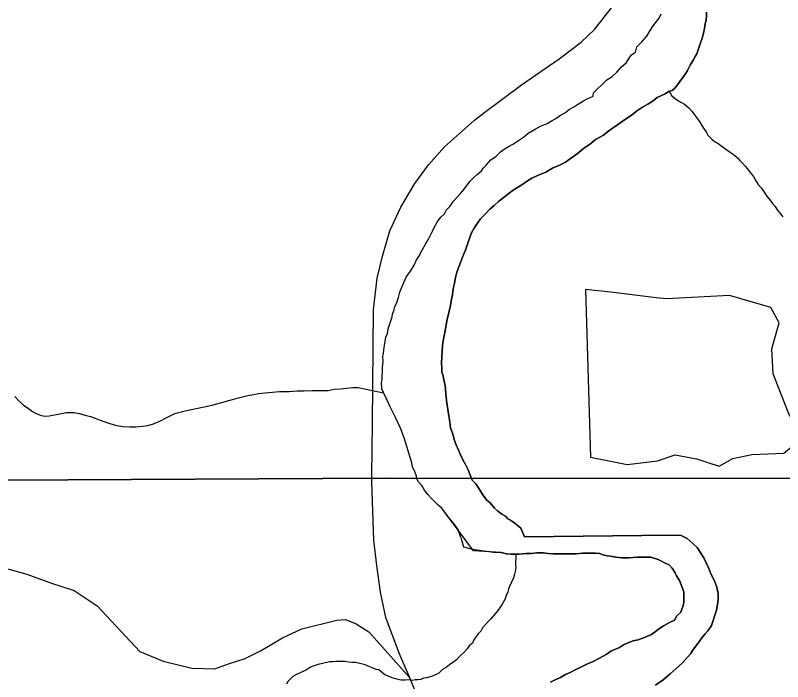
# Model space of a CAD drawing. Extents: x 2010165 to 2382125, y 1060529 to 1407316.
# Drawn here: x 2267499 to 2270371, y 1276383 to 1278877 of the extents above; entities that cross this region are included whole.
import ezdxf

# ---------------------------------------------------------------- set-up
doc = ezdxf.new("R2010")
doc.units = 0
for name, color, linetype in [('GM_X_City_Street', 7, 'Continuous'), ('GM_X_Corporation', 7, 'Continuous'), ('GM_X_Major_River', 7, 'Continuous'), ('GM_X_Minor_Lake', 7, 'Continuous'), ('GM_X_Minor_River', 7, 'Continuous')]:
    doc.layers.add(name, color=color, linetype=linetype)

msp = doc.modelspace()

# ---------------------------------------------------------------- linework, layer by layer
at = {"layer": 'GM_X_City_Street'}
for points in [[(2269251.9, 1278510.6), (2269393.9, 1278616.5), (2269534.7, 1278714), (2269616.6, 1278777.1), (2269668.6, 1278825.1), (2269739.1, 1278916.1)], [(2268833.4, 1277154.8), (2268835.7, 1277350.2), (2268839.7, 1277775.4), (2268852.8, 1277893.9), (2268872.6, 1277975.5), (2268900.2, 1278070.3), (2268942.3, 1278159.8), (2268993.7, 1278248), (2269045, 1278317.8), (2269105.6, 1278384.9), (2269217.4, 1278484.9), (2269251.9, 1278510.6)], [(2269043.9, 1276229.1), (2268976.1, 1276398.2), (2268935.8, 1276490.6), (2268885.7, 1276623.6), (2268866, 1276718.3), (2268851.5, 1276818.4), (2268841, 1276913.2), (2268833.1, 1277130.4), (2268833.4, 1277154.8)], [(2266298.1, 1277126.3), (2266449.4, 1277103.6), (2266861.8, 1276950.3), (2267008.1, 1276925.4), (2267248.7, 1276867.2), (2267541.7, 1276785.3), (2267634, 1276752), (2267718.8, 1276724.7), (2267722.9, 1276722), (2267785.9, 1276679.8)], [(2267785.9, 1276679.8), (2267804.8, 1276667.1), (2267964.3, 1276495.9), (2268052.6, 1276460.5), (2268158.9, 1276433.3), (2268245, 1276432), (2268296.9, 1276450.5), (2268358.6, 1276470.5), (2268418.6, 1276499.5), (2268498.7, 1276547.3), (2268571.8, 1276580.8), (2268702.7, 1276613.7), (2268734.3, 1276616.1), (2268774.2, 1276600.2), (2268821.6, 1276570.2), (2268976.1, 1276398.2)]]:
    msp.add_lwpolyline(points, dxfattribs=at)
at = {"layer": 'GM_X_Corporation'}
for points in [[(2272339.7, 1292585.1), (2272399.6, 1287214), (2272465.1, 1277133), (2271441.2, 1277143.9), (2271239.1, 1277143.6), (2268888.7, 1277145.1), (2266261.6, 1277131.8), (2265522.4, 1277136.5), (2259430, 1277100.4), (2259371.5, 1280038), (2259324.8, 1282059.4), (2261070.7, 1282091.1), (2260980.7, 1284168.5), (2261081.1, 1288847.5), (2261313.1, 1288852.1), (2261789.2, 1288851.4), (2262629.3, 1288858.9), (2262610.3, 1291027.4)], [(2259450.2, 1275250.9), (2259426.2, 1276420), (2259430, 1277100.4), (2265522.4, 1277136.5), (2266261.6, 1277131.8), (2268888.7, 1277145.1), (2271239.1, 1277143.6), (2271441.2, 1277143.9), (2272465.1, 1277133), (2272465.9, 1277009.5), (2272470.9, 1276545.7), (2272633.4, 1276386.2), (2272671.5, 1276357.8)]]:
    msp.add_lwpolyline(points, dxfattribs=at)
at = {"layer": 'GM_X_Major_River'}
for points in [[(2269989.3, 1278632.7), (2270005.1, 1278654.9), (2270014.9, 1278671.1), (2270024.7, 1278691.2), (2270036.6, 1278709.4), (2270044.4, 1278723.6), (2270050.3, 1278733.6), (2270063.9, 1278773.9), (2270069.7, 1278792), (2270075.5, 1278810.1), (2270079.3, 1278828.2), (2270081.1, 1278846.3), (2270085, 1278858.4), (2270086.8, 1278876.4), (2270086.6, 1278888.5)], [(2270086.6, 1278888.5), (2270086.8, 1278876.4), (2270085, 1278858.4), (2270081.1, 1278846.3), (2270079.3, 1278828.2), (2270075.5, 1278810.1), (2270069.7, 1278792), (2270063.9, 1278773.9), (2270050.3, 1278733.6), (2270044.4, 1278723.6), (2270036.6, 1278709.4), (2270024.7, 1278691.2), (2270014.9, 1278671.1), (2270005.1, 1278654.9), (2269989.3, 1278632.7)], [(2269679.1, 1278603.3), (2269693, 1278615.4), (2269702.9, 1278625.6), (2269712.8, 1278635.7), (2269732.7, 1278648), (2269750.6, 1278664.2), (2269768.4, 1278684.5), (2269786.2, 1278700.7), (2269796.1, 1278716.8), (2269805.9, 1278729), (2269819.8, 1278739.2), (2269825.6, 1278759.3), (2269845.4, 1278779.6), (2269863.3, 1278799.8), (2269875.1, 1278820), (2269886.9, 1278838.2), (2269898.7, 1278854.3), (2269908.6, 1278866.5), (2269916.4, 1278882.6)], [(2269679.1, 1278603.3), (2269693, 1278615.4), (2269702.9, 1278625.6), (2269712.8, 1278635.7), (2269732.7, 1278648), (2269750.6, 1278664.2), (2269768.4, 1278684.5), (2269786.2, 1278700.7), (2269796.1, 1278716.8), (2269805.9, 1278729), (2269819.8, 1278739.2), (2269825.6, 1278759.3), (2269845.4, 1278779.6), (2269863.3, 1278799.8), (2269875.1, 1278820), (2269886.9, 1278838.2), (2269898.7, 1278854.3), (2269908.6, 1278866.5), (2269916.4, 1278882.6)], [(2269404.5, 1276925.7), (2269390.9, 1276957.6), (2269376.8, 1276969.4), (2269364.6, 1276979.3), (2269352.5, 1276987.2), (2269342.5, 1276993.1), (2269334.3, 1277003.1), (2269320.2, 1277010.9), (2269304.1, 1277022.8), (2269291.9, 1277032.7), (2269275.7, 1277052.6), (2269263.5, 1277062.5), (2269251.3, 1277078.4), (2269243.2, 1277092.3), (2269233, 1277108.3), (2269222.8, 1277124.2), (2269208.6, 1277138.1), (2269194.2, 1277176), (2269183.9, 1277196), (2269173.7, 1277213.9), (2269165.5, 1277231.9), (2269157.3, 1277249.9), (2269149, 1277269.8), (2269142.8, 1277285.8), (2269136.6, 1277309.8), (2269128.3, 1277333.8), (2269124, 1277363.8), (2269119.6, 1277393.8), (2269113.1, 1277435.9), (2269110.8, 1277461.9), (2269108.6, 1277480), (2269106.4, 1277498), (2269102.3, 1277512), (2269100.1, 1277528), (2269095.9, 1277542), (2269095.8, 1277556.1), (2269093.5, 1277576.1), (2269095.3, 1277598.2), (2269097, 1277624.2), (2269098.7, 1277652.3), (2269104.4, 1277678.5), (2269106.3, 1277688.5), (2269110, 1277712.6), (2269115.8, 1277738.8), (2269121.5, 1277764.9), (2269127.2, 1277791.1), (2269130.9, 1277815.2), (2269134.8, 1277831.2), (2269136.6, 1277843.3), (2269138.5, 1277859.4), (2269142.3, 1277875.4), (2269146.1, 1277895.5), (2269151.9, 1277915.7), (2269161.6, 1277941.8), (2269173.3, 1277972.1), (2269185, 1278002.3), (2269194.6, 1278032.4), (2269206.3, 1278062.7), (2269216.1, 1278080.8), (2269222, 1278090.9), (2269231.9, 1278103.1), (2269239.8, 1278115.2), (2269259.6, 1278135.4), (2269275.4, 1278151.6), (2269291.3, 1278165.9), (2269307.2, 1278180.1), (2269358.8, 1278220.8), (2269372.8, 1278228.9), (2269384.7, 1278237.1), (2269398.6, 1278245.2), (2269412.5, 1278255.4), (2269432.4, 1278267.7), (2269460.3, 1278280), (2269484.3, 1278290.3), (2269510.1, 1278304.6), (2269536.1, 1278316.9), (2269558, 1278327.2), (2269571.9, 1278337.4), (2269589.8, 1278349.6), (2269607.7, 1278363.8), (2269627.5, 1278380.1), (2269651.4, 1278396.4), (2269671.2, 1278412.6), (2269701.1, 1278429), (2269715, 1278441.2), (2269732.9, 1278453.4), (2269752.8, 1278467.7), (2269778.6, 1278486), (2269804.5, 1278502.3), (2269824.3, 1278518.6), (2269846.2, 1278532.9), (2269866.1, 1278545.1), (2269886, 1278557.4), (2269901.9, 1278569.6), (2269917.8, 1278577.8), (2269931.8, 1278583.9), (2269943.7, 1278592.1), (2269957.7, 1278596.3), (2269967.6, 1278604.4), (2269981.4, 1278622.6), (2269989.3, 1278632.7)], [(2269989.3, 1278632.7), (2269981.4, 1278622.6), (2269967.6, 1278604.4), (2269957.7, 1278596.3), (2269943.7, 1278592.1), (2269931.8, 1278583.9), (2269917.8, 1278577.8), (2269901.9, 1278569.6), (2269886, 1278557.4), (2269866.1, 1278545.1), (2269846.2, 1278532.9), (2269824.3, 1278518.6), (2269804.5, 1278502.3), (2269778.6, 1278486), (2269752.8, 1278467.7), (2269732.9, 1278453.4), (2269715, 1278441.2), (2269701.1, 1278429), (2269671.2, 1278412.6), (2269651.4, 1278396.4), (2269627.5, 1278380.1), (2269607.7, 1278363.8), (2269589.8, 1278349.6), (2269571.9, 1278337.4), (2269558, 1278327.2), (2269536.1, 1278316.9), (2269510.1, 1278304.6), (2269484.3, 1278290.3), (2269460.3, 1278280), (2269432.4, 1278267.7), (2269412.5, 1278255.4), (2269398.6, 1278245.2), (2269384.7, 1278237.1), (2269372.8, 1278228.9), (2269358.8, 1278220.8), (2269307.2, 1278180.1), (2269291.3, 1278165.9), (2269275.4, 1278151.6), (2269259.6, 1278135.4), (2269239.8, 1278115.2), (2269231.9, 1278103.1), (2269222, 1278090.9), (2269216.1, 1278080.8), (2269206.3, 1278062.7), (2269194.6, 1278032.4), (2269185, 1278002.3), (2269173.3, 1277972.1), (2269161.6, 1277941.8), (2269151.9, 1277915.7), (2269146.1, 1277895.5), (2269142.3, 1277875.4), (2269138.5, 1277859.4), (2269136.6, 1277843.3), (2269134.8, 1277831.2), (2269130.9, 1277815.2), (2269127.2, 1277791.1), (2269121.5, 1277764.9), (2269115.8, 1277738.8), (2269110, 1277712.6), (2269106.3, 1277688.5), (2269104.4, 1277678.5), (2269098.7, 1277652.3), (2269097, 1277624.2), (2269095.3, 1277598.2), (2269093.5, 1277576.1), (2269095.8, 1277556.1), (2269095.9, 1277542), (2269100.1, 1277528), (2269102.3, 1277512), (2269106.4, 1277498), (2269108.6, 1277480), (2269110.8, 1277461.9), (2269113.1, 1277435.9), (2269119.6, 1277393.8), (2269124, 1277363.8), (2269128.3, 1277333.8), (2269136.6, 1277309.8), (2269142.8, 1277285.8), (2269149, 1277269.8), (2269157.3, 1277249.9), (2269165.5, 1277231.9), (2269173.7, 1277213.9), (2269183.9, 1277196), (2269194.2, 1277176), (2269208.6, 1277138.1), (2269222.8, 1277124.2), (2269233, 1277108.3), (2269243.2, 1277092.3), (2269251.3, 1277078.4), (2269263.5, 1277062.5), (2269275.7, 1277052.6), (2269291.9, 1277032.7), (2269304.1, 1277022.8), (2269320.2, 1277010.9), (2269334.3, 1277003.1), (2269342.5, 1276993.1), (2269352.5, 1276987.2), (2269364.6, 1276979.3), (2269376.8, 1276969.4), (2269390.9, 1276957.6), (2269404.5, 1276925.7)], [(2269166.7, 1276922.9), (2269156.6, 1276953), (2269146.4, 1276966.9), (2269136.2, 1276980.9), (2269122, 1276996.8), (2269095.6, 1277032.6), (2269081.4, 1277044.5), (2269071.3, 1277054.4), (2269057.1, 1277068.3), (2269042.9, 1277084.2), (2269030.7, 1277100.1), (2269020.5, 1277118), (2269008.3, 1277131.9), (2269002.2, 1277141.9), (2269000.1, 1277151.9), (2268993.9, 1277169.9), (2268985.7, 1277185.8), (2268983.5, 1277201.8), (2268954.4, 1277295.8), (2268940, 1277331.7), (2268921.5, 1277371.7), (2268903.1, 1277409.6), (2268888.7, 1277441.5), (2268876.4, 1277465.4), (2268870.2, 1277479.4), (2268870, 1277503.5), (2268871.8, 1277513.5), (2268871.7, 1277527.6), (2268873.5, 1277541.6), (2268873.3, 1277559.7), (2268875.1, 1277581.7), (2268874.9, 1277601.8), (2268876.8, 1277611.8), (2268878.6, 1277625.9), (2268882.3, 1277650), (2268886.1, 1277672.1), (2268892, 1277686.2), (2268893.8, 1277704.3), (2268901.5, 1277726.4), (2268909.3, 1277748.6), (2268911.2, 1277758.6), (2268915.1, 1277770.7), (2268918.9, 1277786.8), (2268926.7, 1277802.9), (2268932.5, 1277821), (2268938.3, 1277841.1), (2268946.1, 1277859.3), (2268961.7, 1277897.6), (2268977.5, 1277919.8), (2268991.3, 1277942), (2269001.1, 1277962.2), (2269009, 1277974.3), (2269022.7, 1278000.5), (2269034.5, 1278020.7), (2269044.3, 1278036.8), (2269054.1, 1278057), (2269060, 1278069.1), (2269065.9, 1278081.2), (2269077.6, 1278103.4), (2269091.5, 1278121.6), (2269105.3, 1278133.8), (2269113.2, 1278149.9), (2269125.1, 1278162.1), (2269138.9, 1278182.3), (2269152.7, 1278196.4), (2269164.6, 1278210.6), (2269174.5, 1278220.8), (2269186.3, 1278236.9), (2269200.2, 1278255.1), (2269216, 1278271.3), (2269227.9, 1278281.5), (2269243.8, 1278295.7), (2269249.7, 1278305.8), (2269261.6, 1278316), (2269279.4, 1278336.2), (2269299.3, 1278350.5), (2269315.1, 1278366.7), (2269333, 1278378.9), (2269347, 1278387.1), (2269360.9, 1278395.3), (2269374.8, 1278403.4), (2269386.7, 1278411.6), (2269400.7, 1278421.8), (2269418.5, 1278436), (2269442.4, 1278450.3), (2269464.3, 1278462.6), (2269490.2, 1278472.9), (2269508.2, 1278483.1), (2269522.1, 1278491.3), (2269540, 1278503.5), (2269557.9, 1278513.7), (2269573.8, 1278525.9), (2269591.7, 1278536.1), (2269607.6, 1278546.3), (2269625.5, 1278556.6), (2269639.5, 1278564.7), (2269661.4, 1278575), (2269663.3, 1278587.1), (2269679.1, 1278603.3)], [(2269213.4, 1276873), (2269095.6, 1277032.6), (2269081.4, 1277044.5), (2269071.3, 1277054.4), (2269057.1, 1277068.3), (2269042.9, 1277084.2), (2269030.7, 1277100.1), (2269020.5, 1277118), (2269008.3, 1277131.9), (2269002.2, 1277141.9), (2269000.1, 1277151.9), (2268993.9, 1277169.9), (2268985.7, 1277185.8), (2268983.5, 1277201.8), (2268954.4, 1277295.8), (2268940, 1277331.7), (2268921.5, 1277371.7), (2268903.1, 1277409.6), (2268888.7, 1277441.5), (2268876.4, 1277465.4), (2268870.2, 1277479.4), (2268870, 1277503.5), (2268871.8, 1277513.5), (2268871.7, 1277527.6), (2268873.5, 1277541.6), (2268873.3, 1277559.7), (2268875.1, 1277581.7), (2268874.9, 1277601.8), (2268876.8, 1277611.8), (2268878.6, 1277625.9), (2268882.3, 1277650), (2268886.1, 1277672.1), (2268892, 1277686.2), (2268893.8, 1277704.3), (2268901.5, 1277726.4), (2268909.3, 1277748.6), (2268911.2, 1277758.6), (2268915.1, 1277770.7), (2268918.9, 1277786.8), (2268926.7, 1277802.9), (2268932.5, 1277821), (2268938.3, 1277841.1), (2268946.1, 1277859.3), (2268961.7, 1277897.6), (2268977.5, 1277919.8), (2268991.3, 1277942), (2269001.1, 1277962.2), (2269009, 1277974.3), (2269022.7, 1278000.5), (2269034.5, 1278020.7), (2269044.3, 1278036.8), (2269054.1, 1278057), (2269060, 1278069.1), (2269065.9, 1278081.2), (2269077.6, 1278103.4), (2269091.5, 1278121.6), (2269105.3, 1278133.8), (2269113.2, 1278149.9), (2269125.1, 1278162.1), (2269138.9, 1278182.3), (2269152.7, 1278196.4), (2269164.6, 1278210.6), (2269174.5, 1278220.8), (2269186.3, 1278236.9), (2269200.2, 1278255.1), (2269216, 1278271.3), (2269227.9, 1278281.5), (2269243.8, 1278295.7), (2269249.7, 1278305.8), (2269261.6, 1278316), (2269279.4, 1278336.2), (2269299.3, 1278350.5), (2269315.1, 1278366.7), (2269333, 1278378.9), (2269347, 1278387.1), (2269360.9, 1278395.3), (2269374.8, 1278403.4), (2269386.7, 1278411.6), (2269400.7, 1278421.8), (2269418.5, 1278436), (2269442.4, 1278450.3), (2269464.3, 1278462.6), (2269490.2, 1278472.9), (2269508.2, 1278483.1), (2269522.1, 1278491.3), (2269540, 1278503.5), (2269557.9, 1278513.7), (2269573.8, 1278525.9), (2269591.7, 1278536.1), (2269607.6, 1278546.3), (2269625.5, 1278556.6), (2269639.5, 1278564.7), (2269661.4, 1278575), (2269663.3, 1278587.1), (2269679.1, 1278603.3)], [(2269166.2, 1276922.9), (2269176.3, 1276887.4), (2269210.5, 1276879.6), (2269288.9, 1276868.1), (2269317, 1276866.2), (2269337.2, 1276862.3), (2269355.2, 1276860.5), (2269385.4, 1276860.7), (2269409.4, 1276862.8), (2269429.5, 1276863), (2269451.6, 1276865.1), (2269475.7, 1276865.3), (2269493.8, 1276863.4), (2269511.9, 1276861.5), (2269527.9, 1276861.6), (2269548, 1276861.7), (2269572.1, 1276861.9), (2269598.2, 1276862.1), (2269622.3, 1276864.2), (2269652.4, 1276864.4), (2269670.4, 1276864.6), (2269686.5, 1276862.6), (2269698.6, 1276858.7), (2269714.7, 1276854.8), (2269726.8, 1276852.9), (2269746.9, 1276849), (2269769, 1276847.1), (2269795.1, 1276847.3), (2269827.2, 1276849.5), (2269861.3, 1276849.7), (2269877.4, 1276849.8), (2269905.6, 1276840), (2269915.7, 1276836), (2269933.8, 1276826.1), (2269945.9, 1276820.1), (2269958.1, 1276808.2), (2269968.3, 1276790.2), (2269974.4, 1276780.1), (2269984.6, 1276762.1), (2270001, 1276720.1), (2270001.1, 1276710), (2270001.2, 1276695.9), (2270001.4, 1276681.9), (2269999.5, 1276671.8), (2269989.7, 1276643.6), (2269975.7, 1276629.4), (2269965.8, 1276613.3), (2269947.8, 1276605.2), (2269927.9, 1276593), (2269909.9, 1276582.8), (2269899.9, 1276574.7), (2269880, 1276560.5), (2269854, 1276548.3), (2269830, 1276540.1), (2269811.9, 1276535.9), (2269795.9, 1276529.8), (2269775.9, 1276521.6), (2269759.9, 1276511.5), (2269745.9, 1276505.4), (2269727.9, 1276497.2), (2269710, 1276485), (2269686, 1276470.8), (2269662, 1276458.6), (2269638, 1276448.4), (2269616, 1276438.2), (2269594, 1276428), (2269576, 1276417.8), (2269558, 1276409.7), (2269540.1, 1276399.5), (2269522.1, 1276391.3), (2269502.1, 1276381.2)], [(2269895.7, 1276369.7), (2269923.6, 1276390), (2269949.6, 1276412.3), (2269973.4, 1276434.5), (2269995.4, 1276452.8), (2270015.3, 1276475), (2270027.2, 1276489.1), (2270035.1, 1276501.2), (2270049, 1276519.4), (2270056.9, 1276531.5), (2270068.8, 1276547.7), (2270080.7, 1276561.8), (2270090.7, 1276573.9), (2270098.6, 1276584.1), (2270104.6, 1276594.1), (2270110.4, 1276608.2), (2270116.3, 1276628.4), (2270124.1, 1276650.5), (2270127.9, 1276672.6), (2270129.8, 1276690.8), (2270129.6, 1276712.9), (2270125.4, 1276736.9), (2270119.2, 1276755), (2270111, 1276771), (2270102.8, 1276787), (2270094.6, 1276807.1), (2270086.4, 1276825.1), (2270076.2, 1276847.1), (2270051.8, 1276885.1), (2270035.6, 1276901.1), (2270013.3, 1276919.1), (2269991.1, 1276931), (2269953.4, 1276932.2), (2269404.5, 1276925.7)], [(2269404.5, 1276925.7), (2269953.4, 1276932.2), (2269991.1, 1276931), (2270013.3, 1276919.1), (2270035.6, 1276901.1), (2270051.8, 1276885.1), (2270076.2, 1276847.1), (2270086.4, 1276825.1), (2270094.6, 1276807.1), (2270102.8, 1276787), (2270111, 1276771), (2270119.2, 1276755), (2270125.4, 1276736.9), (2270129.6, 1276712.9), (2270129.8, 1276690.8), (2270127.9, 1276672.6), (2270124.1, 1276650.5), (2270116.3, 1276628.4), (2270110.4, 1276608.2), (2270104.6, 1276594.1), (2270098.6, 1276584.1), (2270090.7, 1276573.9), (2270080.7, 1276561.8), (2270068.8, 1276547.7), (2270056.9, 1276531.5), (2270049, 1276519.4), (2270035.1, 1276501.2), (2270027.2, 1276489.1), (2270015.3, 1276475), (2269995.4, 1276452.8), (2269973.4, 1276434.5), (2269949.6, 1276412.3), (2269923.6, 1276390), (2269895.7, 1276369.7)], [(2269502.1, 1276381.2), (2269522.1, 1276391.3), (2269540.1, 1276399.5), (2269558, 1276409.7), (2269576, 1276417.8), (2269594, 1276428), (2269616, 1276438.2), (2269638, 1276448.4), (2269662, 1276458.6), (2269686, 1276470.8), (2269710, 1276485), (2269727.9, 1276497.2), (2269745.9, 1276505.4), (2269759.9, 1276511.5), (2269775.9, 1276521.6), (2269795.9, 1276529.8), (2269811.9, 1276535.9), (2269830, 1276540.1), (2269854, 1276548.3), (2269880, 1276560.5), (2269899.9, 1276574.7), (2269909.9, 1276582.8), (2269927.9, 1276593), (2269947.8, 1276605.2), (2269965.8, 1276613.3), (2269975.7, 1276629.4), (2269989.7, 1276643.6), (2269999.5, 1276671.8), (2270001.4, 1276681.9), (2270001.2, 1276695.9), (2270001.1, 1276710), (2270001, 1276720.1), (2269984.6, 1276762.1), (2269974.4, 1276780.1), (2269968.3, 1276790.2), (2269958.1, 1276808.2), (2269945.9, 1276820.1), (2269933.8, 1276826.1), (2269915.7, 1276836), (2269905.6, 1276840), (2269877.4, 1276849.8), (2269861.3, 1276849.7), (2269827.2, 1276849.5), (2269795.1, 1276847.3), (2269769, 1276847.1), (2269746.9, 1276849), (2269726.8, 1276852.9), (2269714.7, 1276854.8), (2269698.6, 1276858.7), (2269686.5, 1276862.6), (2269670.4, 1276864.6), (2269652.4, 1276864.4), (2269622.3, 1276864.2), (2269598.2, 1276862.1), (2269572.1, 1276861.9), (2269548, 1276861.7), (2269527.9, 1276861.6), (2269511.9, 1276861.5), (2269493.8, 1276863.4), (2269475.7, 1276865.3), (2269451.6, 1276865.1), (2269429.5, 1276863), (2269409.4, 1276862.8), (2269385.4, 1276860.7), (2269355.2, 1276860.5), (2269337.2, 1276862.3), (2269317, 1276866.2), (2269213.4, 1276873)]]:
    msp.add_lwpolyline(points, dxfattribs=at)
at = {"layer": 'GM_X_Minor_Lake'}
for points in [[(2269897.9, 1277820.5), (2269737.7, 1277839.8), (2269633.4, 1277850.7), (2269652.4, 1277223.1), (2269789, 1277196.5), (2269903, 1277209.8), (2269968.9, 1277232.6), (2270049.2, 1277217.4), (2270133.6, 1277190.2), (2270185.4, 1277218.8), (2270255.4, 1277233.6), (2270375.5, 1277239), (2270441, 1277291.8), (2270391.8, 1277391.6), (2270336.1, 1277535.4), (2270331.1, 1277629.6), (2270358.1, 1277726.1), (2270327.4, 1277784)], [(2270327.4, 1277784), (2270172.6, 1277828.4), (2269936.3, 1277815.8), (2269897.9, 1277820.5)]]:
    msp.add_lwpolyline(points, dxfattribs=at)
at = {"layer": 'GM_X_Minor_River'}
for points in [[(2269946.1, 1278592.8), (2269955.9, 1278576.2), (2269974.1, 1278562.3), (2269990.2, 1278552.5), (2270004.3, 1278544.6), (2270020.5, 1278530.8), (2270032.7, 1278516.8), (2270040.8, 1278504.9), (2270049, 1278494.9), (2270059.1, 1278481), (2270065.3, 1278471.1), (2270075.5, 1278455.1), (2270085.7, 1278439.2), (2270091.8, 1278429.2), (2270106, 1278413.3), (2270116.1, 1278405.4), (2270126.2, 1278399.5), (2270148.4, 1278383.7), (2270158.5, 1278375.8), (2270170.6, 1278367.9), (2270182.7, 1278360), (2270192.8, 1278352.1), (2270202.9, 1278344.2), (2270211, 1278334.2), (2270221.2, 1278324.3), (2270231.3, 1278312.4), (2270239.4, 1278302.5), (2270249.6, 1278288.5), (2270261.8, 1278274.6), (2270270, 1278260.7), (2270280.2, 1278244.7), (2270292.3, 1278230.8), (2270302.5, 1278214.9), (2270312.7, 1278201), (2270322.9, 1278187.1), (2270333, 1278173.1), (2270343.2, 1278161.2), (2270351.3, 1278149.2), (2270361.5, 1278135.3), (2270371.7, 1278123.4)], [(2267496.2, 1277450.5), (2267512.4, 1277432.6), (2267528.6, 1277418.8), (2267542.7, 1277408.9), (2267562.9, 1277395.1), (2267577, 1277387.2), (2267591.1, 1277381.3), (2267607.2, 1277377.5), (2267625.2, 1277377.7), (2267645.2, 1277381.9), (2267665.2, 1277386.1), (2267689.2, 1277390.4), (2267719.2, 1277390.8), (2267737.3, 1277386.9), (2267759.4, 1277381.2), (2267779.5, 1277375.4), (2267797.6, 1277369.5), (2267815.7, 1277361.7), (2267833.8, 1277355.9), (2267855.9, 1277348.1), (2267878, 1277342.3), (2267902.1, 1277338.6), (2267926.2, 1277336.8), (2267950.2, 1277337.1), (2267976.2, 1277339.4), (2267994.2, 1277341.6), (2268016.2, 1277347.8), (2268040.1, 1277358.1), (2268066, 1277372.4), (2268095.9, 1277386.8), (2268133.9, 1277397.2), (2268175.8, 1277405.7), (2268205.8, 1277412.1), (2268233.8, 1277418.4), (2268257.8, 1277424.6), (2268297.7, 1277435.1), (2268333.7, 1277445.5), (2268369.6, 1277453.9), (2268391.6, 1277458.2), (2268407.6, 1277462.4), (2268487.7, 1277469.2), (2268523.7, 1277469.6), (2268553.8, 1277472), (2268579.8, 1277472.3), (2268609.8, 1277472.6), (2268651.9, 1277473), (2268669.9, 1277473.2), (2268691.9, 1277477.5), (2268715.9, 1277479.7), (2268738, 1277482), (2268762, 1277484.3), (2268782, 1277484.5), (2268876.8, 1277464.6)], [(2269372, 1276860.6), (2269371.7, 1276820.4), (2269371.8, 1276810.3), (2269369.9, 1276796.3), (2269368, 1276786.2), (2269364.1, 1276772.1), (2269356.2, 1276756), (2269348.3, 1276739.8), (2269344.4, 1276729.8), (2269342.4, 1276719.7), (2269336.5, 1276705.6), (2269330.7, 1276691.5), (2269320.8, 1276673.4), (2269308.9, 1276655.2), (2269295, 1276637), (2269279.1, 1276618.8), (2269269.1, 1276608.7), (2269247.3, 1276584.4), (2269241.3, 1276572.4), (2269231.4, 1276562.2), (2269223.5, 1276552.1), (2269215.5, 1276540), (2269209.6, 1276527.9), (2269197.7, 1276517.8), (2269189.7, 1276505.7), (2269179.8, 1276495.6), (2269161.9, 1276477.4), (2269149.9, 1276465.3), (2269140, 1276457.2), (2269124, 1276447), (2269112, 1276436.9), (2269098.1, 1276428.8), (2269084.1, 1276414.6), (2269060.1, 1276404.4), (2269038.1, 1276398.2), (2269026.1, 1276396.1), (2269016.1, 1276392), (2269006, 1276390), (2268996, 1276389.9), (2268986, 1276387.8), (2268971.9, 1276389.7), (2268957.9, 1276389.6), (2268941.8, 1276389.5), (2268931.7, 1276391.5), (2268921.7, 1276393.4), (2268909.6, 1276397.4), (2268891.5, 1276405.3), (2268881.4, 1276409.2), (2268859.1, 1276427.2), (2268849.1, 1276429.1), (2268808.8, 1276446.9), (2268798.7, 1276448.9), (2268788.6, 1276450.8), (2268770.5, 1276454.7), (2268760.5, 1276454.6), (2268746.4, 1276456.6), (2268732.4, 1276458.5), (2268712.3, 1276458.3), (2268698.2, 1276458.3), (2268688.2, 1276458.2), (2268676.1, 1276458.1), (2268658.1, 1276454), (2268648.1, 1276451.9), (2268632.1, 1276447.8), (2268614, 1276441.6), (2268604, 1276437.5), (2268588.1, 1276427.4), (2268570.1, 1276419.2), (2268548.1, 1276409), (2268538.1, 1276402.9), (2268520.2, 1276384.8), (2268514.2, 1276374.6)]]:
    msp.add_lwpolyline(points, dxfattribs=at)

doc.saveas('drawing.dxf')
